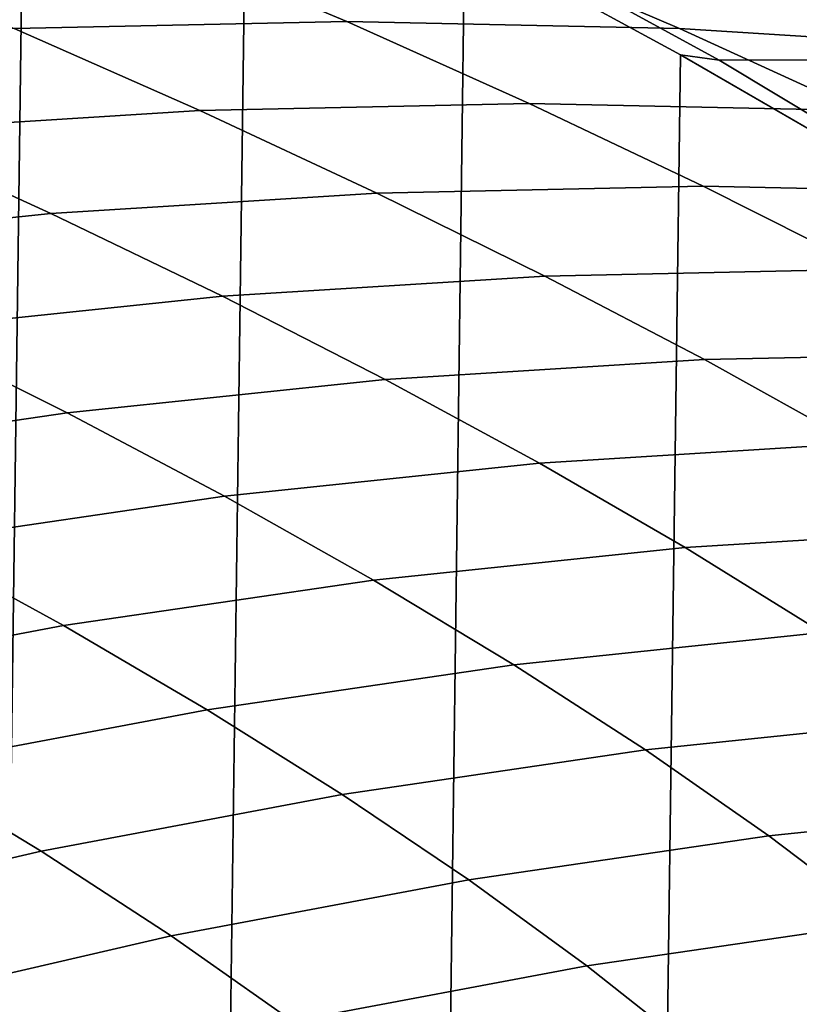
# Model space of a CAD drawing. Header units: metres. Extents: x -166 to 33, y -71 to 34.
# Tile 303 of 332: x 9.99 to 11.95, y 17.97 to 20.45. Entities that reach past the tile are written whole.
import ezdxf

# ---------------------------------------------------------------- set-up
doc = ezdxf.new("R2010")
doc.units = ezdxf.units.M
doc.layers.add('solid_12208131', color=7, linetype='CONTINUOUS')

msp = doc.modelspace()

# ---------------------------------------------------------------- linework, layer by layer
at = {"layer": 'solid_12208131'}
for points in [[(8.865868, -21.698912, -0.2), (9.436847, 21.460112, -0.2), (10.001131, 21.20686, -0.2), (9.436847, -21.460112, -0.2)], [(9.436847, -21.460112, -0.2), (10.001131, 21.20686, -0.2), (10.558856, 20.939127, -0.2), (10.00113, -21.20686, -0.2)], [(10.00113, -21.20686, -0.2), (10.558856, 20.939127, -0.2), (11.109608, 20.657166, -0.2), (10.558856, -20.939127, -0.2)], [(10.929841, 20.796547, 0.623737), (11.751387, 20.347729, 0.450609), (11.653308, 20.361021, -0.2), (11.109608, 20.657166, -0.2)], [(11.374514, 20.787733, 4.706479), (12.206769, 20.349615, 4.533082), (11.751387, 20.347729, 0.450609), (10.929841, 20.796547, 0.623737)], [(12.123692, 20.62064, 8.732008), (12.949773, 20.186047, 8.5625), (12.206769, 20.349615, 4.533082), (11.374514, 20.787733, 4.706479)], [(10.812104, 20.445072, 62.85154), (10.324915, 20.650496, 58.817657), (9.47811, 20.632698, 58.922649), (9.973067, 20.427479, 62.950207)], [(11.651139, 20.42737, 62.752872), (11.171718, 20.632645, 58.712666), (10.324915, 20.650496, 58.817657), (10.812104, 20.445072, 62.85154)], [(10.558856, -20.939127, -0.2), (11.109608, 20.657166, -0.2), (11.653308, 20.361021, -0.2), (11.109608, -20.657166, -0.2)], [(12.488755, 20.374563, 62.654373), (12.017091, 20.579336, 58.607853), (11.171718, 20.632645, 58.712666), (11.651139, 20.42737, 62.752872)], [(10.812104, 20.445072, 62.85154), (9.973067, 20.427479, 62.950207), (10.441339, 20.22061, 66.981316), (11.272416, 20.238079, 66.888626)], [(11.651139, 20.42737, 62.752872), (10.812104, 20.445072, 62.85154), (11.272416, 20.238079, 66.888626), (12.103494, 20.220613, 66.795944)], [(9.973067, 20.427479, 62.950207), (9.135444, 20.374779, 63.04871), (9.611664, 20.168392, 67.073845), (10.441339, 20.22061, 66.981316)], [(12.488755, 20.374563, 62.654373), (11.651139, 20.42737, 62.752872), (12.103494, 20.220613, 66.795944), (12.933168, 20.1684, 66.703407)], [(11.109608, -20.657166, -0.2), (11.653308, 20.361021, -0.2), (12.189622, 20.050842, -0.2), (11.653308, -20.361021, -0.2)], [(11.751387, 20.347729, 0.450609), (12.554432, 19.86511, 0.28138), (12.189622, 20.050842, -0.2), (11.653308, 20.361021, -0.2)], [(12.206769, 20.349615, 4.533082), (13.020674, 19.876781, 4.363509), (12.554432, 19.86511, 0.28138), (11.751387, 20.347729, 0.450609)], [(10.065989, 19.960777, 71.101944), (10.887633, 20.012455, 71.015083), (10.441339, 20.22061, 66.981316), (9.611664, 20.168392, 67.073845)], [(10.887633, 20.012455, 71.015083), (11.710667, 20.029743, 70.92807), (11.272416, 20.238079, 66.888626), (10.441339, 20.22061, 66.981316)], [(11.710667, 20.029743, 70.92807), (12.533701, 20.012457, 70.841057), (12.103494, 20.220613, 66.795944), (11.272416, 20.238079, 66.888626)], [(9.247122, 19.874987, 71.188515), (10.065989, 19.960777, 71.101944), (9.611664, 20.168392, 67.073845), (8.784793, 20.081709, 67.166061)], [(11.653308, -20.361021, -0.2), (12.189622, 20.050842, -0.2), (12.718188, 19.726845, -0.2), (12.189622, -20.050842, -0.2)], [(11.311846, 19.803144, 75.051224), (12.126737, 19.820251, 74.969635), (11.710667, 20.029743, 70.92807), (10.887633, 20.012455, 71.015083)], [(12.126737, 19.820251, 74.969635), (12.941628, 19.803146, 74.888046), (12.533701, 20.012457, 70.841057), (11.710667, 20.029743, 70.92807)], [(10.49833, 19.752007, 75.132675), (11.311846, 19.803144, 75.051224), (10.887633, 20.012455, 71.015083), (10.065989, 19.960777, 71.101944)], [(9.687565, 19.667114, 75.213844), (10.49833, 19.752007, 75.132675), (10.065989, 19.960777, 71.101944), (9.247122, 19.874987, 71.188515)], [(11.714276, 19.592636, 79.089531), (12.52093, 19.60956, 79.013176), (12.126737, 19.820251, 74.969635), (11.311846, 19.803144, 75.051224)], [(10.908984, 19.542042, 79.165764), (11.714276, 19.592636, 79.089531), (11.311846, 19.803144, 75.051224), (10.49833, 19.752007, 75.132675)], [(10.106414, 19.458052, 79.241737), (10.908984, 19.542042, 79.165764), (10.49833, 19.752007, 75.132675), (9.687565, 19.667114, 75.213844)], [(9.307926, 19.340937, 79.317322), (10.106414, 19.458052, 79.241737), (9.687565, 19.667114, 75.213844), (8.880924, 19.54874, 75.294609)], [(12.094914, 19.380823, 83.12989), (12.89324, 19.397566, 83.058624), (12.52093, 19.60956, 79.013176), (11.714276, 19.592636, 79.089531)], [(11.297936, 19.330776, 83.201035), (12.094914, 19.380823, 83.12989), (11.714276, 19.592636, 79.089531), (10.908984, 19.542042, 79.165764)], [(10.503653, 19.247694, 83.271942), (11.297936, 19.330776, 83.201035), (10.908984, 19.542042, 79.165764), (10.106414, 19.458052, 79.241737)], [(9.71341, 19.131844, 83.342491), (10.503653, 19.247694, 83.271942), (10.106414, 19.458052, 79.241737), (9.307926, 19.340937, 79.317322)], [(11.665174, 19.118103, 87.238312), (12.453749, 19.167601, 87.172165), (12.094914, 19.380823, 83.12989), (11.297936, 19.330776, 83.201035)], [(10.879267, 19.035936, 87.30423), (11.665174, 19.118103, 87.238312), (11.297936, 19.330776, 83.201035), (10.503653, 19.247694, 83.271942)], [(10.097357, 18.921362, 87.36982), (10.879267, 19.035936, 87.30423), (10.503653, 19.247694, 83.271942), (9.71341, 19.131844, 83.342491)], [(12.010688, 18.903921, 91.277428), (12.79077, 18.952862, 91.21624), (12.453749, 19.167601, 87.172165), (11.665174, 19.118103, 87.238312)], [(9.320778, 18.774649, 87.434959), (10.097357, 18.921362, 87.36982), (9.71341, 19.131844, 83.342491), (8.928555, 18.9835, 83.41256)], [(11.233243, 18.822672, 91.338402), (12.010688, 18.903921, 91.277428), (11.665174, 19.118103, 87.238312), (10.879267, 19.035936, 87.30423)], [(10.459754, 18.709383, 91.399071), (11.233243, 18.822672, 91.338402), (10.879267, 19.035936, 87.30423), (10.097357, 18.921362, 87.36982)], [(9.69154, 18.564312, 91.459328), (10.459754, 18.709383, 91.399071), (10.097357, 18.921362, 87.36982), (9.320778, 18.774649, 87.434959)], [(11.565598, 18.6078, 95.374542), (12.334484, 18.68812, 95.31842), (12.010688, 18.903921, 91.277428), (11.233243, 18.822672, 91.338402)], [(10.800626, 18.495802, 95.430382), (11.565598, 18.6078, 95.374542), (11.233243, 18.822672, 91.338402), (10.459754, 18.709383, 91.399071)], [(10.040869, 18.352388, 95.485832), (10.800626, 18.495802, 95.430382), (10.459754, 18.709383, 91.399071), (9.69154, 18.564312, 91.459328)], [(11.87635, 18.391212, 99.412735), (12.636571, 18.470596, 99.361328), (12.334484, 18.68812, 95.31842), (11.565598, 18.6078, 95.374542)], [(11.119998, 18.280518, 99.463882), (11.87635, 18.391212, 99.412735), (11.565598, 18.6078, 95.374542), (10.800626, 18.495802, 95.430382)], [(9.287632, 18.177818, 95.540817), (10.040869, 18.352388, 95.485832), (9.69154, 18.564312, 91.459328), (8.929916, 18.387726, 91.519066)], [(10.368802, 18.138773, 99.514687), (11.119998, 18.280518, 99.463882), (10.800626, 18.495802, 95.430382), (10.040869, 18.352388, 95.485832)], [(12.165471, 18.172804, 103.45253), (12.916928, 18.251245, 103.405815), (12.636571, 18.470596, 99.361328), (11.87635, 18.391212, 99.412735)], [(11.417837, 18.063423, 103.499001), (12.165471, 18.172804, 103.45253), (11.87635, 18.391212, 99.412735), (11.119998, 18.280518, 99.463882)], [(9.624053, 17.966234, 99.565048), (10.368802, 18.138773, 99.514687), (10.040869, 18.352388, 95.485832), (9.287632, 18.177818, 95.540817)], [(10.675301, 17.923363, 103.545166), (11.417837, 18.063423, 103.499001), (11.119998, 18.280518, 99.463882), (10.368802, 18.138773, 99.514687)], [(11.693878, 17.844431, 107.534935), (12.432705, 17.952484, 107.493294), (12.165471, 18.172804, 103.45253), (11.417837, 18.063423, 103.499001)], [(9.939137, 17.752872, 103.590927), (10.675301, 17.923363, 103.545166), (10.368802, 18.138773, 99.514687), (9.624053, 17.966234, 99.565048)], [(10.96009, 17.706068, 107.576286), (11.693878, 17.844431, 107.534935), (11.417837, 18.063423, 103.499001), (10.675301, 17.923363, 103.545166)]]:
    msp.add_3dface(points, dxfattribs=at)

doc.saveas('drawing.dxf')
